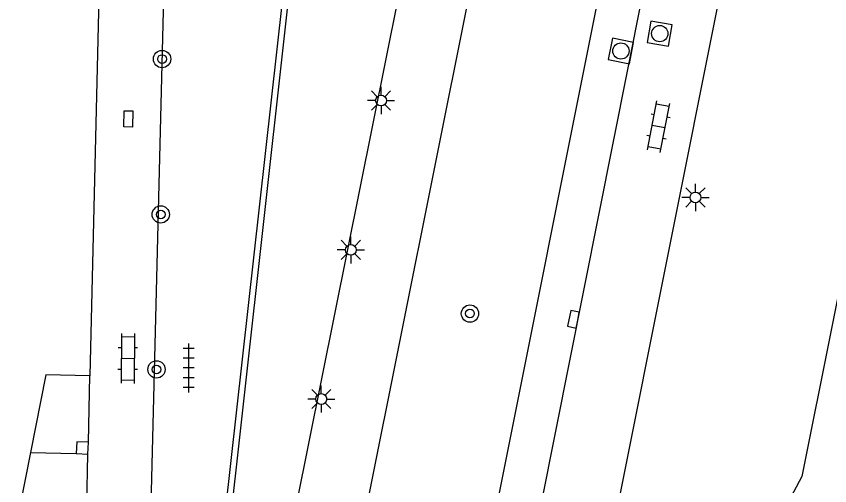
# Model space of a CAD drawing. Extents: x 125000 to 129004, y 397500 to 399008.
# Drawn here: x 127780.95 to 127818.49, y 398863.96 to 398885.62 of the extents above; entities that cross this region are included whole.
import ezdxf

# ---------------------------------------------------------------- set-up
doc = ezdxf.new("R2010")
doc.units = 0
for name, color, linetype in [('gg-afsc-hekwerk', 7, 'Continuous'), ('gg-bbg-hoofdgebouw', 7, 'Continuous'), ('gg-bbg-onder overbouw', 7, 'Continuous'), ('gg-bbg-pand overbouw', 7, 'Continuous'), ('gg-bbg-pilaar onder overbouw', 7, 'Continuous'), ('gg-bbg-pilaar pand', 7, 'Continuous'), ('gg-knt-verharding', 7, 'Continuous'), ('gt-symb-boom', 7, 'Continuous'), ('gt-symb-klinker verharding', 7, 'Continuous'), ('gt-symb-kolk', 7, 'Continuous'), ('gt-symb-kolk center center', 7, 'Continuous'), ('gt-symb-lichtmast', 7, 'Continuous'), ('gt-symb-rioolschacht', 7, 'Continuous'), ('gt-symb-tegel verharding', 7, 'Continuous')]:
    doc.layers.add(name, color=color, linetype=linetype)

# ---------------------------------------------------------------- blocks, each defined once
blk = doc.blocks.new('gt0-LMAST')
at = {"layer": 'gt-symb-lichtmast'}
for p, q in [((-0.182, 0.173), (-0.447, 0.438)), ((-0.005, 0.246), (-0.005, 0.621)), ((0.172, 0.173), (0.437, 0.438)), ((-0.255, -0.004), (-0.63, -0.004)), ((-0.182, -0.181), (-0.447, -0.446)), ((-0.005, -0.254), (-0.005, -0.629)), ((0.437, -0.446), (0.172, -0.181)), ((0.245, -0.004), (0.62, -0.004))]:
    blk.add_line(p, q, dxfattribs=at)
blk.add_circle((-0.005, -0.004), 0.25, dxfattribs=at)
blk = doc.blocks.new('gt0-BOOM')
at = {"layer": 'gt-symb-boom'}
for radius in [0.4, 0.2]:
    blk.add_circle((0, 0), radius, dxfattribs=at)
blk = doc.blocks.new('gt0-KOLK')
at = {"layer": 'gt-symb-kolk'}
blk.add_lwpolyline([(0, 0), (0.375, 0), (0.375, 0.4), (-0.375, 0.4), (-0.375, 0), (0, 0)], dxfattribs=at)
blk = doc.blocks.new('gt0-RS')
at = {"layer": 'gt-symb-rioolschacht'}
blk.add_lwpolyline([(-0.5, -0.5), (0.5, -0.5), (0.5, 0.5), (-0.5, 0.5)], close=True, dxfattribs=at)
blk.add_circle((0, 0), 0.375, dxfattribs=at)
blk = doc.blocks.new('gt0-KL1')
at = {"layer": 'gt-symb-klinker verharding'}
for p, q in [((-0.5, 0.3), (-0.5, 0.45)), ((0.5, 0.3), (0.5, 0.45)), ((-1.15, 0.3), (1.15, 0.3)), ((-1, -0.3), (-1, 0.3)), ((0, -0.3), (0, 0.3)), ((1, -0.3), (1, 0.3)), ((-1.15, -0.3), (1.15, -0.3)), ((-0.5, -0.45), (-0.5, -0.3)), ((0.5, -0.45), (0.5, -0.3))]:
    blk.add_line(p, q, dxfattribs=at)
blk = doc.blocks.new('gt0-TEG1')
at = {"layer": 'gt-symb-tegel verharding'}
for p, q in [((-1.125, 0), (1.125, 0)), ((-0.9, -0.25), (-0.9, 0.25)), ((-0.45, -0.25), (-0.45, 0.25)), ((0, -0.25), (0, 0.25)), ((0.45, -0.25), (0.45, 0.25)), ((0.9, -0.25), (0.9, 0.25))]:
    blk.add_line(p, q, dxfattribs=at)
blk = doc.blocks.new('gt0-KOLKCC')
at = {"layer": 'gt-symb-kolk center center'}
blk.add_lwpolyline([(-0.375, 0.2), (0.375, 0.2), (0.375, -0.2), (-0.375, -0.2)], close=True, dxfattribs=at)

msp = doc.modelspace()

# ---------------------------------------------------------------- linework, layer by layer
at = {"layer": 'gg-afsc-hekwerk'}
msp.add_line((127807.72, 398915.908), (127796.334, 398859.12), dxfattribs=at)
msp.add_lwpolyline([(127825.896, 398906.891), (127825.577, 398905.26), (127825.406, 398905.294), (127817.205, 398864.395), (127816.554, 398863.175)], dxfattribs=at)
at = {"layer": 'gg-bbg-hoofdgebouw'}
for p, q in [((127785.042, 398898.372), (127784.347, 398869.037)), ((127781.616, 398865.505), (127780.954, 398862.18))]:
    msp.add_line(p, q, dxfattribs=at)
at = {"layer": 'gg-bbg-onder overbouw'}
msp.add_lwpolyline([(127784.347, 398869.037), (127782.318, 398869.085), (127781.616, 398865.505)], dxfattribs=at)
at = {"layer": 'gg-bbg-pand overbouw'}
for p, q in [((127784.284, 398865.968), (127784.347, 398869.037)), ((127781.616, 398865.505), (127783.725, 398865.448))]:
    msp.add_line(p, q, dxfattribs=at)
at = {"layer": 'gg-bbg-pilaar onder overbouw'}
msp.add_lwpolyline([(127784.284, 398865.968), (127783.751, 398865.993), (127783.725, 398865.448)], dxfattribs=at)
at = {"layer": 'gg-bbg-pilaar pand'}
for p, q in [((127784.259, 398865.423), (127784.284, 398865.968)), ((127783.725, 398865.448), (127784.259, 398865.423))]:
    msp.add_line(p, q, dxfattribs=at)
at = {"layer": 'gg-knt-verharding'}
for p, q in [((127793.216, 398859.74), (127806.211, 398924.382)), ((127787.132, 398860.951), (127788.503, 398916.077)), ((127813.456, 398914.776), (127802.104, 398857.972)), ((127815.047, 398912.657), (127804.062, 398857.582)), ((127817.009, 398904.636), (127807.477, 398856.903)), ((127784.166, 398861.541), (127784.259, 398865.423))]:
    msp.add_line(p, q, dxfattribs=at)
msp.add_lwpolyline([(127790.334, 398860.314), (127797.494, 398924.403), (127797.726, 398924.371), (127790.587, 398860.263)], dxfattribs=at)

# ---------------------------------------------------------------- block references
at = {"layer": 'gt-symb-boom'}
for p in [(127787.681, 398883.649), (127787.624, 398876.478), (127801.893, 398871.905), (127787.426, 398869.329)]:
    msp.add_blockref('gt0-BOOM', p, dxfattribs=at)
at = {"layer": 'gt-symb-klinker verharding'}
for p, rotation in [((127810.596, 398880.529), 78.99333582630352), ((127786.1, 398869.84), -90.51564809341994)]:
    msp.add_blockref('gt0-KL1', p, dxfattribs=dict(at, rotation=rotation))
at = {"layer": 'gt-symb-kolk', "rotation": 78.75747429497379}
msp.add_blockref('gt0-KOLK', (127806.863, 398871.608), dxfattribs=at)
at = {"layer": 'gt-symb-kolk center center', "rotation": -91.54661029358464}
msp.add_blockref('gt0-KOLKCC', (127786.123, 398880.884), dxfattribs=at)
at = {"layer": 'gt-symb-lichtmast'}
for p in [(127797.795, 398881.738), (127812.305, 398877.266), (127796.399, 398874.847), (127795.034, 398867.966)]:
    msp.add_blockref('gt0-LMAST', p, dxfattribs=at)
at = {"layer": 'gt-symb-rioolschacht'}
for p, rotation in [((127810.652, 398884.821), -99.9615165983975), ((127808.858, 398884.019), -101.1863292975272)]:
    msp.add_blockref('gt0-RS', p, dxfattribs=dict(at, rotation=rotation))
at = {"layer": 'gt-symb-tegel verharding', "rotation": 90}
msp.add_blockref('gt0-TEG1', (127788.912, 398869.396), dxfattribs=at)

doc.saveas('drawing.dxf')
